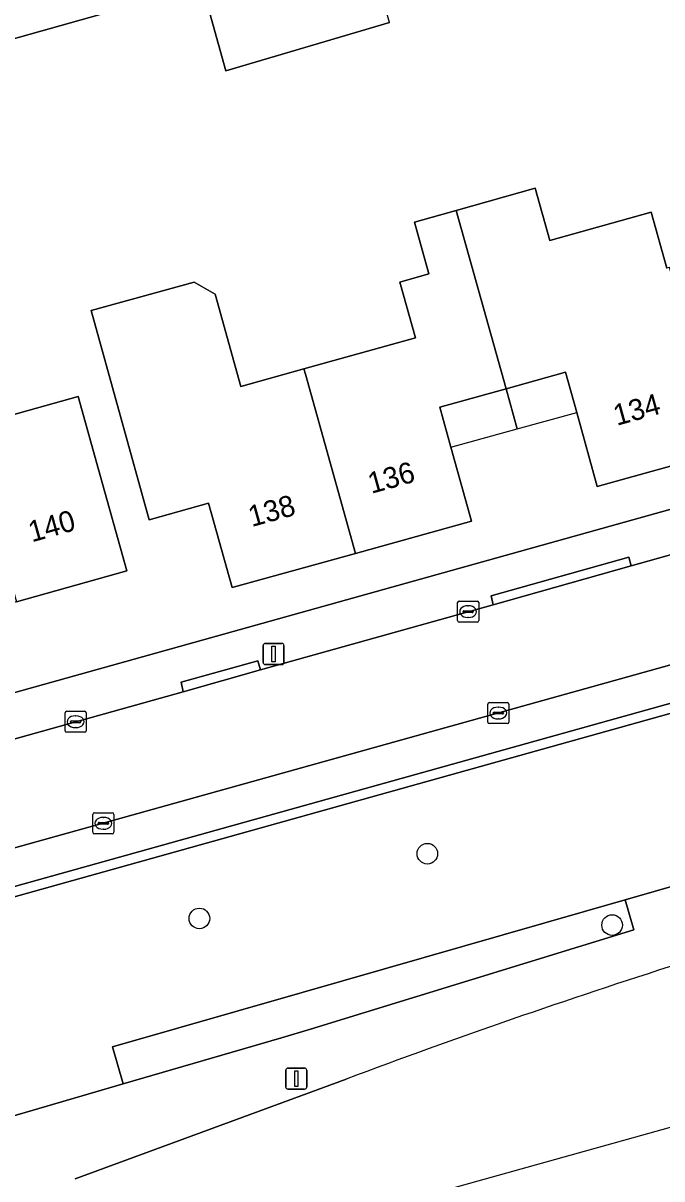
# Model space of a CAD drawing. Extents: x 159626 to 160723, y 388173 to 389416.
# Drawn here: x 159957.4 to 159987.8, y 388256.3 to 388311.2 of the extents above; entities that cross this region are included whole.
import ezdxf

# ---------------------------------------------------------------- set-up
doc = ezdxf.new("R2010")
doc.units = 0
for name, color, linetype in [('IMGEO_Boom', 7, 'Continuous'), ('IMGEO_Erf', 7, 'Continuous'), ('IMGEO_Groenvoorziening', 7, 'Continuous'), ('IMGEO_Kolk', 7, 'Continuous'), ('IMGEO_Lichtmast', 7, 'Continuous'), ('IMGEO_Pand', 7, 'Continuous'), ('IMGEO_Pand_nummerreeks', 7, 'Continuous'), ('IMGEO_Pand_overbouw', 7, 'Continuous'), ('IMGEO_Parkeervlak_open', 7, 'Continuous'), ('IMGEO_Rijbaan_lokaal_open', 7, 'Continuous'), ('IMGEO_Rijbaan_regionaal_gesloten', 7, 'Continuous'), ('IMGEO_Voetpad_open', 7, 'Continuous')]:
    doc.layers.add(name, color=color, linetype=linetype)

msp = doc.modelspace()

# ---------------------------------------------------------------- linework, layer by layer
at = {"layer": 'IMGEO_Boom'}
for centre in [(159976.637, 388271.707), (159965.807, 388268.632), (159985.414, 388268.318)]:
    msp.add_circle(centre, 0.489, dxfattribs=at)
at = {"layer": 'IMGEO_Erf'}
for points in [[(159974.832, 388311.182), (159967.061, 388308.893), (159965.933, 388312.938), (159955.328, 388309.946), (159956.603, 388305.611), (159951.262, 388304.078), (159949.964, 388308.52), (159949.904, 388308.505), (159951.517, 388302.758), (159946.544, 388301.362), (159940.912, 388299.782), (159938.102, 388298.993), (159936.172, 388298.452), (159936.052, 388298.418), (159936.188, 388297.933), (159930.901, 388296.453), (159929.16, 388302.674), (159925.978, 388301.769), (159926.807, 388298.808), (159925.022, 388298.308)], [(159990.581, 388290.784), (159984.705, 388289.154), (159983.731, 388292.669), (159983.202, 388294.577), (159980.373, 388293.792), (159977.23, 388292.919), (159977.76, 388291.011), (159978.733, 388287.503), (159973.22, 388285.972), (159967.361, 388284.345), (159966.248, 388288.353), (159963.425, 388287.57), (159960.668, 388297.504), (159965.554, 388298.86), (159966.553, 388298.289), (159967.77, 388293.904), (159970.773, 388294.738), (159976.079, 388296.211), (159975.337, 388298.859), (159976.713, 388299.244), (159976.023, 388301.709), (159978.001, 388302.263), (159981.753, 388303.314), (159982.449, 388300.83), (159987.273, 388302.183), (159988.021, 388299.517)], [(159893.644, 388261.656), (159940.482, 388274.742), (160000, 388291.371), (160013.03, 388294.925), (160013.985, 388295.31)], [(159922.75, 388286.426), (159927.938, 388287.889), (159933.151, 388289.359), (159938.316, 388290.816), (159943.492, 388292.276), (159948.671, 388293.777), (159953.833, 388295.244), (159954.771, 388291.945), (159960.048, 388293.422), (159961.018, 388289.955), (159962.366, 388285.14), (159957.122, 388283.672), (159951.908, 388282.212), (159946.73, 388280.763), (159941.533, 388279.308), (159936.347, 388277.856), (159931.153, 388276.402), (159926.023, 388274.966)]]:
    msp.add_lwpolyline(points, dxfattribs=at)
at = {"layer": 'IMGEO_Groenvoorziening'}
for points in [[(160020.117, 388276.986), (160019.381, 388280.018), (160019.313, 388280.785), (160019.315, 388281.813), (160019.579, 388287.147), (160016.393, 388286.257), (160000, 388281.676), (159943.07, 388265.766), (159923.296, 388260.24), (159886.729, 388250), (159844.944, 388238.299), (159842.813, 388239.959), (159842.555, 388239.919), (159842.41, 388239.878), (159841.82, 388239.721)], [(160005.426, 388271.742), (160015.167, 388274.35), (160014.256, 388277.622), (159986.028, 388269.523), (159986.438, 388268.086), (159971.092, 388263.372), (159969.703, 388262.967), (159962.179, 388260.771), (159945.882, 388256.016), (159926.651, 388250.405), (159925.196, 388250), (159916.577, 388248.216), (159892.687, 388240.775), (159833.979, 388224.356)], [(159945.882, 388256.016), (159962.179, 388260.771), (159961.673, 388262.536), (159970.684, 388265.121), (159986.028, 388269.523), (160014.256, 388277.622), (160015.167, 388274.35), (160015.516, 388274.443)], [(159959.906, 388256.263), (159972.784, 388261.004)]]:
    msp.add_lwpolyline(points, dxfattribs=at)
msp.add_lwpolyline([(159969.703, 388262.967), (159971.092, 388263.372), (159986.438, 388268.086), (159986.028, 388269.523), (159970.684, 388265.121), (159961.673, 388262.536), (159962.179, 388260.771)], close=True, dxfattribs=at)
msp.add_arc((160088.816, 387951.623), 330.424, 107.65221, 110.55838, dxfattribs=at)
at = {"layer": 'IMGEO_Kolk'}
for p, q in [((159978.074, 388282.779), (159978.074, 388283.631)), ((159978.149, 388283.705), (159979.001, 388283.705)), ((159978.562, 388283.485), (159978.587, 388283.485)), ((159979.075, 388283.631), (159979.075, 388282.779)), ((159978.333, 388283.199), (159978.333, 388283.211)), ((159978.771, 388283.162), (159978.373, 388283.162)), ((159978.376, 388283.248), (159978.774, 388283.248)), ((159978.585, 388282.925), (159978.56, 388282.925)), ((159978.817, 388283.211), (159978.817, 388283.199)), ((159979.001, 388282.705), (159978.149, 388282.705)), ((159959.504, 388278.474), (159960.356, 388278.474)), ((159979.507, 388277.961), (159979.507, 388278.813)), ((159979.582, 388278.887), (159980.434, 388278.887)), ((159979.995, 388278.667), (159980.02, 388278.667)), ((159980.508, 388278.813), (159980.508, 388277.961)), ((159959.429, 388277.548), (159959.429, 388278.4)), ((159959.688, 388277.968), (159959.688, 388277.98)), ((159960.126, 388277.931), (159959.728, 388277.931)), ((159959.731, 388278.017), (159960.129, 388278.017)), ((159959.917, 388278.254), (159959.942, 388278.254)), ((159960.172, 388277.98), (159960.172, 388277.968)), ((159960.43, 388278.4), (159960.43, 388277.548)), ((159979.766, 388278.381), (159979.766, 388278.393)), ((159980.204, 388278.344), (159979.806, 388278.344)), ((159979.809, 388278.43), (159980.207, 388278.43)), ((159980.018, 388278.107), (159979.993, 388278.107)), ((159980.25, 388278.393), (159980.25, 388278.381)), ((159960.356, 388277.474), (159959.504, 388277.474)), ((159959.94, 388277.694), (159959.915, 388277.694)), ((159980.434, 388277.887), (159979.582, 388277.887)), ((159960.744, 388272.725), (159960.744, 388273.577)), ((159960.819, 388273.651), (159961.671, 388273.651)), ((159961.745, 388273.577), (159961.745, 388272.725)), ((159961.003, 388273.145), (159961.003, 388273.157)), ((159961.441, 388273.108), (159961.043, 388273.108)), ((159961.046, 388273.194), (159961.444, 388273.194)), ((159961.232, 388273.431), (159961.257, 388273.431)), ((159961.487, 388273.157), (159961.487, 388273.145)), ((159961.671, 388272.651), (159960.819, 388272.651)), ((159961.255, 388272.871), (159961.23, 388272.871))]:
    msp.add_line(p, q, dxfattribs=at)
for points in [[(159978.074, 388282.779), (159978.074, 388283.631)], [(159978.149, 388283.705), (159979.001, 388283.705)], [(159979.075, 388283.631), (159979.075, 388282.779)], [(159979.001, 388282.705), (159978.149, 388282.705)], [(159959.504, 388278.474), (159960.356, 388278.474)], [(159979.507, 388277.961), (159979.507, 388278.813)], [(159979.582, 388278.887), (159980.434, 388278.887)], [(159980.508, 388278.813), (159980.508, 388277.961)], [(159959.429, 388277.548), (159959.429, 388278.4)], [(159960.43, 388278.4), (159960.43, 388277.548)], [(159960.356, 388277.474), (159959.504, 388277.474)], [(159980.434, 388277.887), (159979.582, 388277.887)], [(159960.744, 388272.725), (159960.744, 388273.577)], [(159960.819, 388273.651), (159961.671, 388273.651)], [(159961.745, 388273.577), (159961.745, 388272.725)], [(159961.671, 388272.651), (159960.819, 388272.651)]]:
    msp.add_lwpolyline(points, dxfattribs=at)
for centre, radius, start, end in [((159978.151, 388283.629), 0.0765, 91.552, 178.448), ((159978.151, 388283.629), 0.0765, 91.552, 178.448), ((159978.999, 388283.629), 0.0765, 1.552, 88.448), ((159978.999, 388283.629), 0.0765, 1.552, 88.448), ((159978.373, 388283.208), 0.0403, 85.8775, 175.7526), ((159978.37, 388283.198), 0.0366, 178.938, 274.7102), ((159978.774, 388283.205), 0.043, 264.8664, 352.4533), ((159978.778, 388283.21), 0.0386, 1.7309, 96.639), ((159978.151, 388282.781), 0.0765, 181.552, 268.448), ((159978.151, 388282.781), 0.0765, 181.552, 268.448), ((159978.999, 388282.781), 0.0765, 271.552, 358.448), ((159978.999, 388282.781), 0.0765, 271.552, 358.448), ((159959.506, 388278.398), 0.0765, 91.552, 178.448), ((159959.506, 388278.398), 0.0765, 91.552, 178.448), ((159960.354, 388278.398), 0.0765, 1.552, 88.448), ((159960.354, 388278.398), 0.0765, 1.552, 88.448), ((159979.584, 388278.811), 0.0765, 91.552, 178.448), ((159979.584, 388278.811), 0.0765, 91.552, 178.448), ((159980.432, 388278.811), 0.0765, 1.552, 88.448), ((159980.432, 388278.811), 0.0765, 1.552, 88.448), ((159959.728, 388277.977), 0.0403, 85.8775, 175.7526), ((159959.725, 388277.967), 0.0366, 178.938, 274.7102), ((159960.129, 388277.974), 0.043, 264.8664, 352.4533), ((159960.133, 388277.979), 0.0386, 1.7309, 96.639), ((159979.584, 388277.963), 0.0765, 181.552, 268.448), ((159979.584, 388277.963), 0.0765, 181.552, 268.448), ((159979.806, 388278.39), 0.0403, 85.8775, 175.7526), ((159979.803, 388278.38), 0.0366, 178.938, 274.7102), ((159980.207, 388278.387), 0.043, 264.8664, 352.4533), ((159980.211, 388278.392), 0.0386, 1.7309, 96.639), ((159980.432, 388277.963), 0.0765, 271.552, 358.448), ((159980.432, 388277.963), 0.0765, 271.552, 358.448), ((159959.506, 388277.55), 0.0765, 181.552, 268.448), ((159959.506, 388277.55), 0.0765, 181.552, 268.448), ((159960.354, 388277.55), 0.0765, 271.552, 358.448), ((159960.354, 388277.55), 0.0765, 271.552, 358.448), ((159960.821, 388273.575), 0.0765, 91.552, 178.448), ((159960.821, 388273.575), 0.0765, 91.552, 178.448), ((159961.669, 388273.575), 0.0765, 1.552, 88.448), ((159961.669, 388273.575), 0.0765, 1.552, 88.448), ((159961.043, 388273.154), 0.0403, 85.8775, 175.7526), ((159961.04, 388273.144), 0.0366, 178.938, 274.7102), ((159961.444, 388273.151), 0.043, 264.8664, 352.4533), ((159961.448, 388273.156), 0.0386, 1.7309, 96.639), ((159960.821, 388272.727), 0.0765, 181.552, 268.448), ((159960.821, 388272.727), 0.0765, 181.552, 268.448), ((159961.669, 388272.727), 0.0765, 271.552, 358.448), ((159961.669, 388272.727), 0.0765, 271.552, 358.448)]:
    msp.add_arc(centre, radius, start, end, dxfattribs=at)
for centre, major_axis, ratio, start_param, end_param in [((159978.561, 388283.205), (-0.387, 0.002), 0.722429, 4.712389, 7.853982), ((159978.586, 388283.205), (-0.39, 0.002), 0.717154, 1.570796, 4.712389), ((159979.994, 388278.387), (-0.387, 0.002), 0.722429, 4.712389, 7.853982), ((159980.019, 388278.387), (-0.39, 0.002), 0.717154, 1.570796, 4.712389), ((159959.916, 388277.974), (-0.387, 0.002), 0.722429, 4.712389, 7.853982), ((159959.941, 388277.974), (-0.39, 0.002), 0.717154, 1.570796, 4.712389), ((159961.231, 388273.151), (-0.387, 0.002), 0.722429, 4.712389, 7.853982), ((159961.256, 388273.151), (-0.39, 0.002), 0.717154, 1.570796, 4.712389)]:
    msp.add_ellipse(centre, major_axis=major_axis, ratio=ratio, start_param=start_param, end_param=end_param, dxfattribs=at)
at = {"layer": 'IMGEO_Lichtmast'}
for p, q in [((159968.835, 388280.793), (159968.835, 388281.593)), ((159968.835, 388281.593), (159968.835, 388280.793)), ((159968.935, 388281.693), (159969.725, 388281.693)), ((159969.725, 388281.693), (159968.935, 388281.693)), ((159969.825, 388281.593), (159969.825, 388280.793)), ((159969.825, 388280.793), (159969.825, 388281.593)), ((159969.725, 388280.693), (159968.935, 388280.693)), ((159968.935, 388280.693), (159969.725, 388280.693)), ((159970.014, 388261.526), (159970.804, 388261.526)), ((159970.804, 388261.526), (159970.014, 388261.526)), ((159969.914, 388260.626), (159969.914, 388261.426)), ((159969.914, 388261.426), (159969.914, 388260.626)), ((159970.904, 388261.426), (159970.904, 388260.626)), ((159970.904, 388260.626), (159970.904, 388261.426)), ((159970.804, 388260.526), (159970.014, 388260.526)), ((159970.014, 388260.526), (159970.804, 388260.526))]:
    msp.add_line(p, q, dxfattribs=at)
for points in [[(159969.255, 388281.568), (159969.405, 388281.568), (159969.405, 388280.818), (159969.255, 388280.818), (159969.255, 388281.568)], [(159970.334, 388261.401), (159970.484, 388261.401), (159970.484, 388260.651), (159970.334, 388260.651), (159970.334, 388261.401)]]:
    msp.add_lwpolyline(points, dxfattribs=at)
for centre, start, end in [((159968.935, 388281.593), 90, 180), ((159968.935, 388281.593), 90, 180), ((159969.725, 388281.593), 0, 90), ((159969.725, 388281.593), 360, 90), ((159968.935, 388280.793), 180, 270), ((159968.935, 388280.793), 180, 270), ((159969.725, 388280.793), 270, 0), ((159969.725, 388280.793), 270, 0), ((159970.014, 388261.426), 90, 180), ((159970.014, 388261.426), 90, 180), ((159970.804, 388261.426), 0, 90), ((159970.804, 388261.426), 360, 90), ((159970.014, 388260.626), 180, 270), ((159970.014, 388260.626), 180, 270), ((159970.804, 388260.626), 270, 0), ((159970.804, 388260.626), 270, 0)]:
    msp.add_arc(centre, 0.1, start, end, dxfattribs=at)
at = {"layer": 'IMGEO_Pand'}
for points in [[(159973.704, 388315.148), (159965.933, 388312.938), (159967.061, 388308.893), (159974.832, 388311.182)], [(159980.373, 388293.792), (159983.202, 388294.577), (159983.731, 388292.669), (159984.705, 388289.154), (159990.581, 388290.784), (159988.207, 388299.34), (159988.146, 388299.552), (159988.021, 388299.517), (159987.273, 388302.183), (159982.449, 388300.83), (159981.753, 388303.314), (159978.001, 388302.263)], [(159980.373, 388293.792), (159978.001, 388302.263), (159976.023, 388301.709), (159976.713, 388299.244), (159975.337, 388298.859), (159976.079, 388296.211), (159970.773, 388294.738), (159970.843, 388294.486), (159973.22, 388285.972), (159978.733, 388287.503), (159977.76, 388291.011), (159977.23, 388292.919)], [(159970.773, 388294.738), (159967.77, 388293.904), (159966.553, 388298.289), (159965.554, 388298.86), (159960.668, 388297.504), (159963.425, 388287.57), (159966.248, 388288.353), (159967.361, 388284.345), (159973.22, 388285.972), (159970.843, 388294.486)], [(159954.771, 388291.945), (159954.841, 388291.698), (159957.122, 388283.672), (159962.366, 388285.14), (159961.018, 388289.955), (159960.048, 388293.422)]]:
    msp.add_lwpolyline(points, close=True, dxfattribs=at)
at = {"layer": 'IMGEO_Pand_overbouw'}
for points in [[(159980.373, 388293.792), (159980.907, 388291.885), (159983.731, 388292.669), (159983.202, 388294.577)], [(159980.373, 388293.792), (159977.23, 388292.919), (159977.76, 388291.011), (159980.907, 388291.885)]]:
    msp.add_lwpolyline(points, close=True, dxfattribs=at)
at = {"layer": 'IMGEO_Parkeervlak_open'}
for points in [[(160015.391, 388288.325), (160013.445, 388287.791), (160000.787, 388284.187), (160000, 388283.967), (159961.24, 388273.152), (159942.469, 388267.934), (159942.447, 388267.928), (159922.721, 388262.424), (159901.075, 388256.353), (159883.393, 388251.41), (159878.37, 388250), (159863.481, 388245.821), (159848.736, 388241.658), (159842.813, 388239.959)], [(159845.459, 388238.901), (159885.039, 388250), (159923.193, 388260.699), (159942.941, 388266.216), (160000, 388282.156), (160013.39, 388285.897)]]:
    msp.add_lwpolyline(points, dxfattribs=at)
at = {"layer": 'IMGEO_Rijbaan_lokaal_open'}
for points in [[(159925.978, 388301.769), (159929.16, 388302.674), (159934.562, 388304.185), (159936.498, 388304.727), (159939.299, 388305.529), (159944.934, 388307.11), (159949.904, 388308.505), (159949.964, 388308.52), (159953.401, 388309.406), (159955.328, 388309.946), (159965.933, 388312.938)], [(159942.447, 388267.928), (159942.469, 388267.934), (159961.24, 388273.152), (160000, 388283.967), (160000.787, 388284.187), (160013.445, 388287.791), (160015.391, 388288.325), (160015.802, 388288.44), (160014.596, 388292.994), (160006.167, 388290.779), (160003.456, 388290.183), (160000, 388289.214), (159996.875, 388288.337), (159986.316, 388285.375), (159979.756, 388283.534), (159968.71, 388280.435), (159965.037, 388279.403), (159941.069, 388272.705), (159898.585, 388260.761)]]:
    msp.add_lwpolyline(points, dxfattribs=at)
at = {"layer": 'IMGEO_Rijbaan_regionaal_gesloten'}
for points in [[(159698.928, 388178.017), (159861.579, 388223.398), (160022.114, 388268.189), (160021.708, 388269.57), (160016.34, 388268.102)], [(159972.784, 388261.004), (159959.906, 388256.263)]]:
    msp.add_lwpolyline(points, dxfattribs=at)
msp.add_arc((160088.816, 387951.623), 330.424, 107.65221, 110.55838, dxfattribs=at)
at = {"layer": 'IMGEO_Voetpad_open'}
for points in [[(160014.596, 388292.994), (160013.985, 388295.31), (160013.03, 388294.925), (160000, 388291.371), (159940.482, 388274.742), (159893.644, 388261.656), (159890.751, 388260.859), (159859.945, 388252.179), (159854.746, 388250.727), (159853.266, 388250.313), (159853.151, 388250.281), (159853.021, 388250.711), (159850.494, 388250), (159845.138, 388248.493), (159844.644, 388248.354), (159842.921, 388247.869), (159839.772, 388246.983), (159784.145, 388231.332), (159767.275, 388225.855), (159755.968, 388222.214)], [(159898.585, 388260.761), (159941.069, 388272.705), (159965.037, 388279.403), (159964.938, 388279.853), (159968.589, 388280.864), (159968.71, 388280.435), (159979.756, 388283.534), (159979.667, 388283.956), (159986.208, 388285.785), (159986.316, 388285.375), (159996.875, 388288.337), (159996.762, 388288.715), (160000, 388289.63), (160003.348, 388290.576), (160003.456, 388290.183), (160006.167, 388290.779), (160014.596, 388292.994)], [(159842.813, 388239.959), (159844.944, 388238.299), (159886.729, 388250), (159923.296, 388260.24), (159943.07, 388265.766), (160000, 388281.676), (160016.393, 388286.257), (160015.802, 388288.44)], [(160013.39, 388285.897), (160000, 388282.156), (159942.941, 388266.216), (159923.193, 388260.699), (159885.039, 388250), (159845.459, 388238.901)]]:
    msp.add_lwpolyline(points, dxfattribs=at)
for points in [[(159986.316, 388285.375), (159986.208, 388285.785), (159979.667, 388283.956), (159979.756, 388283.534)], [(159965.037, 388279.403), (159968.71, 388280.435), (159968.589, 388280.864), (159964.938, 388279.853)]]:
    msp.add_lwpolyline(points, close=True, dxfattribs=at)

# ---------------------------------------------------------------- texts
at = {"layer": 'IMGEO_Pand_nummerreeks'}
for s, rotation, p in [('134', 15.5023, (159985.636, 388292.027)), ('136', 15.52, (159973.976, 388288.797)), ('138', 15.52, (159968.294, 388287.219)), ('140', 15.6395, (159957.847, 388286.492))]:
    msp.add_text(s, height=1, rotation=rotation, dxfattribs=at).set_placement(p)

doc.saveas('drawing.dxf')
